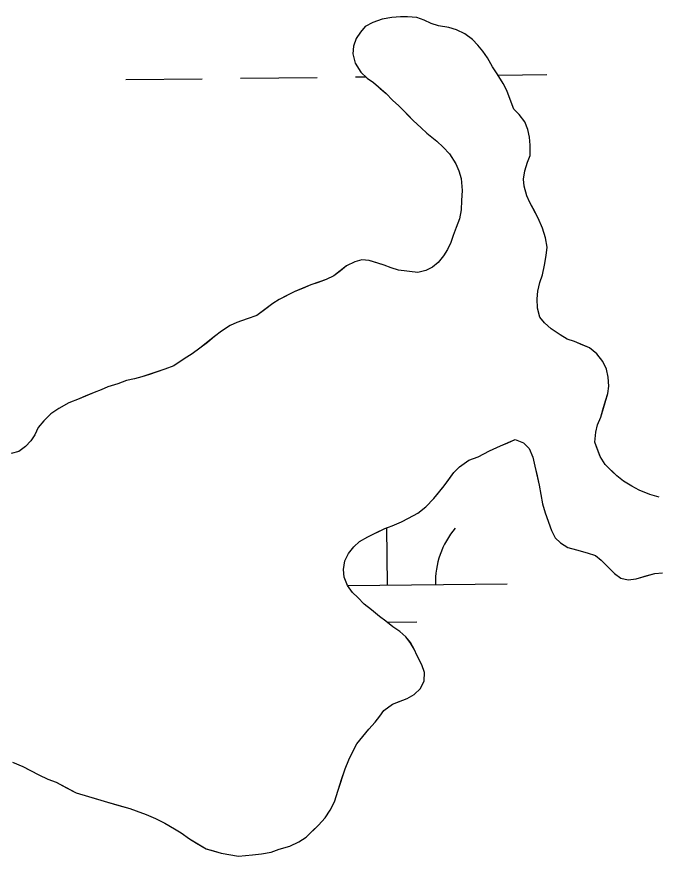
# Model space of a CAD drawing. Extents: x 3694830 to 3732949, y 415201 to 440970.
# Drawn here: x 3728305.3 to 3728572.4, y 423458.5 to 423809.4 of the extents above; entities that cross this region are included whole.
import ezdxf

# ---------------------------------------------------------------- set-up
doc = ezdxf.new("R2010")
doc.units = 0
doc.layers.add('V-TOPO-SHOR', color=7, linetype='Continuous')
doc.layers.add('V-WETL-SWMP', color=7, linetype='Continuous')

msp = doc.modelspace()

# ---------------------------------------------------------------- linework, layer by layer
at = {"layer": 'V-TOPO-SHOR'}
for points in [[(3728465.58, 423809.35), (3728461.98, 423809.07), (3728457.97, 423808.38), (3728453.99, 423807.09), (3728450.81, 423805.42), (3728448.85, 423802.97), (3728447.1, 423800.32), (3728445.96, 423797.08), (3728445.63, 423793.87), (3728446.71, 423790.07), (3728449, 423786.31), (3728451.67, 423783.75), (3728454.31, 423782), (3728457.18, 423779.45), (3728459.64, 423777.29), (3728462.31, 423774.54), (3728464.96, 423772.19), (3728468.66, 423768.45), (3728470.92, 423766.09), (3728474.2, 423762.95), (3728476.65, 423760.79), (3728480.74, 423757.46), (3728483.4, 423754.91), (3728486.07, 423752.15), (3728488.77, 423747.99), (3728490.04, 423745.01), (3728490.91, 423741.81), (3728491.42, 423736.8), (3728491.1, 423732.58), (3728490.98, 423728.76), (3728490.26, 423724.93), (3728488.93, 423721.29), (3728487.6, 423718.05), (3728486.66, 423715.02), (3728485.31, 423712.18), (3728483.56, 423709.53), (3728481.41, 423706.67), (3728479.04, 423704.82), (3728476.26, 423703.35), (3728472.87, 423702.48), (3728464.81, 423703.51)], [(3728573.64, 423608.63), (3728569.8, 423609.76), (3728565.35, 423611.47), (3728562.3, 423613.21), (3728558.84, 423615.35), (3728555.99, 423617.49), (3728553.73, 423619.66), (3728551.07, 423622.21), (3728548.99, 423625.58), (3728547.92, 423628.57), (3728546.85, 423631.56), (3728547.17, 423635.78), (3728547.91, 423638.81), (3728549.24, 423642.05), (3728550.18, 423645.08), (3728551.31, 423648.92), (3728552.25, 423651.95), (3728552.58, 423654.97), (3728552.3, 423658.78), (3728551.63, 423662.18), (3728550.15, 423665.36), (3728547.68, 423668.52), (3728544.61, 423671.07), (3728541.78, 423672.21), (3728538.33, 423673.74), (3728535.3, 423674.68), (3728532.25, 423676.43), (3728528.58, 423678.96), (3728525.72, 423681.51), (3728523.86, 423683.88), (3728522.78, 423687.67), (3728522.69, 423691.48), (3728523.03, 423694.71), (3728523.75, 423698.34), (3728524.89, 423701.57), (3728525.81, 423705.6), (3728526.53, 423709.64), (3728526.86, 423713.06), (3728526.17, 423717.06), (3728524.88, 423721.05), (3728523.19, 423725.23), (3728521.72, 423728.01), (3728519.63, 423731.78), (3728518.37, 423734.56), (3728517.28, 423738.56), (3728517.02, 423741.56), (3728517.54, 423744.99), (3728518.67, 423748.62), (3728519.82, 423751.46), (3728519.73, 423755.68), (3728519.46, 423759.08), (3728518.79, 423762.28), (3728517.52, 423765.47), (3728515.24, 423768.63), (3728512.98, 423770.79), (3728511.49, 423774.78), (3728510.01, 423778.56), (3728508.54, 423781.54), (3728506.05, 423785.51), (3728503.98, 423788.47), (3728501.89, 423792.25), (3728500.02, 423795.02), (3728497.96, 423797.58), (3728495.7, 423799.94), (3728492.44, 423802.29), (3728488.99, 423804.02), (3728485.76, 423804.96), (3728481.52, 423805.67), (3728478.49, 423806.61), (3728475.45, 423807.95), (3728472.42, 423809.09), (3728468.59, 423809.41), (3728465.58, 423809.35)], [(3728464.81, 423703.51), (3728461.78, 423704.45), (3728458.74, 423705.59), (3728455.71, 423706.53), (3728452.48, 423707.47), (3728449.46, 423707.8), (3728446.47, 423706.94), (3728443.09, 423705.26), (3728440.52, 423703.2), (3728437.75, 423701.13), (3728434.58, 423699.66), (3728431.19, 423698.38), (3728428.2, 423697.32), (3728424.62, 423695.83), (3728421.43, 423694.56), (3728418.45, 423693.09), (3728414.87, 423691.21), (3728412.3, 423689.55), (3728408.74, 423686.86), (3728405.58, 423684.59), (3728401.59, 423683.1), (3728397.21, 423681.6), (3728394.42, 423680.34), (3728390.86, 423678.05), (3728387.89, 423675.78), (3728384.93, 423673.31), (3728381.77, 423670.83), (3728378.61, 423668.56), (3728375.24, 423666.48), (3728370.88, 423663.57), (3728367.1, 423662.09), (3728363.91, 423661.02), (3728360.72, 423659.95), (3728357.53, 423658.87), (3728354.54, 423658.01), (3728351.14, 423657.33), (3728347.55, 423656.05), (3728343.36, 423654.76), (3728340.58, 423653.49), (3728337.59, 423652.43), (3728334.2, 423650.95), (3728331.42, 423649.69), (3728327.04, 423647.99), (3728322.87, 423645.69), (3728319.51, 423643.41), (3728316.56, 423640.54), (3728314.21, 423637.67), (3728312.86, 423634.64), (3728311.11, 423632.19), (3728308.95, 423629.73), (3728306.18, 423627.67), (3728302.99, 423626.8)], [(3728303.51, 423497.9), (3728307.77, 423495.98), (3728310.81, 423494.44), (3728314.47, 423492.51), (3728318.32, 423490.78), (3728321.76, 423489.45), (3728326.03, 423487.13), (3728330.09, 423485.01), (3728333.93, 423483.88), (3728338.98, 423482.38), (3728343.22, 423481.07), (3728347.87, 423479.76), (3728352.51, 423478.45), (3728356.36, 423477.13), (3728359.39, 423475.99), (3728363.25, 423474.26), (3728367.1, 423472.34), (3728371.17, 423470.01), (3728374.01, 423468.27), (3728377.48, 423465.73), (3728380.33, 423463.98), (3728384.4, 423461.66), (3728387.43, 423460.72), (3728390.66, 423459.78), (3728393.88, 423459.25), (3728397.91, 423458.53), (3728403.73, 423459.06), (3728407.53, 423459.54), (3728411.53, 423460.23), (3728414.92, 423461.5), (3728419.31, 423462.8), (3728423.09, 423464.49), (3728426.26, 423466.56), (3728428.62, 423468.82), (3728431.37, 423471.49), (3728434.12, 423474.56), (3728436.26, 423477.82), (3728437.99, 423481.27), (3728439.5, 423486.12), (3728441.01, 423490.57), (3728442.52, 423495.02), (3728444.05, 423498.86), (3728445.39, 423501.7), (3728447.32, 423505.56), (3728449.86, 423508.63), (3728452.41, 423511.69), (3728454.96, 423514.56), (3728456.91, 423517.01), (3728458.67, 423519.45), (3728462.23, 423522.14), (3728465.41, 423523.41), (3728468.4, 423524.48), (3728471.38, 423526.15), (3728473.94, 423528.61), (3728475.47, 423531.86), (3728475.6, 423535.28), (3728474.53, 423538.46), (3728472.64, 423542.24), (3728471.38, 423545.02), (3728469.71, 423547.8), (3728467.86, 423550.17), (3728465.4, 423552.53), (3728462.35, 423554.47), (3728459.48, 423556.82), (3728456.83, 423558.77), (3728453.56, 423561.51), (3728450.5, 423563.86), (3728447.83, 423566.61), (3728445.58, 423568.77), (3728443.51, 423571.74), (3728442.03, 423575.12), (3728441.76, 423578.33), (3728442.29, 423581.96), (3728443.83, 423585), (3728446.18, 423587.86), (3728448.54, 423590.12), (3728451.91, 423592), (3728455.29, 423593.68), (3728459.07, 423595.56), (3728462.06, 423596.63), (3728466.03, 423598.32), (3728469.02, 423599.79), (3728472.79, 423601.88), (3728476.14, 423604.56), (3728479.48, 423608.04), (3728481.44, 423610.49), (3728483.79, 423613.35), (3728485.74, 423616.01), (3728487.89, 423618.86), (3728490.25, 423621.32), (3728494.2, 423624.02), (3728497.99, 423625.5), (3728502.75, 423628.01), (3728507.33, 423630.12), (3728510.52, 423631.39), (3728513.5, 423632.66), (3728516.94, 423631.33), (3728519.4, 423628.97), (3728520.88, 423625.39), (3728521.76, 423621.59)], [(3728521.76, 423621.59), (3728522.65, 423617.59), (3728523.54, 423613.6), (3728524.22, 423609.79), (3728524.91, 423605.79), (3728526, 423602), (3728527.27, 423598.61), (3728528.76, 423594.63), (3728530.23, 423591.65), (3728532.48, 423589.49), (3728535.54, 423587.55), (3728539.17, 423586.62), (3728543.62, 423585.3), (3728547.05, 423584.17), (3728549.5, 423582.22), (3728552.17, 423579.46), (3728555.04, 423576.71), (3728557.69, 423574.76), (3728560.72, 423574.02), (3728564.12, 423574.5), (3728568.72, 423575.8), (3728571.91, 423576.67), (3728575.12, 423576.94)]]:
    msp.add_lwpolyline(points, dxfattribs=at)
at = {"layer": 'V-WETL-SWMP'}
for p, q in [((3728457.97, 423808.38), (3728453.99, 423807.09)), ((3728461.98, 423809.07), (3728457.97, 423808.38)), ((3728465.58, 423809.35), (3728461.98, 423809.07)), ((3728468.59, 423809.41), (3728465.58, 423809.35)), ((3728472.42, 423809.09), (3728468.59, 423809.41)), ((3728475.45, 423807.95), (3728472.42, 423809.09)), ((3728450.81, 423805.42), (3728448.85, 423802.97)), ((3728453.99, 423807.09), (3728450.81, 423805.42)), ((3728478.49, 423806.61), (3728475.45, 423807.95)), ((3728481.52, 423805.67), (3728478.49, 423806.61)), ((3728485.76, 423804.96), (3728481.52, 423805.67)), ((3728488.99, 423804.02), (3728485.76, 423804.96)), ((3728448.85, 423802.97), (3728447.1, 423800.32)), ((3728492.44, 423802.29), (3728488.99, 423804.02)), ((3728495.7, 423799.95), (3728492.44, 423802.29)), ((3728447.1, 423800.32), (3728445.96, 423797.08)), ((3728497.96, 423797.58), (3728495.7, 423799.95)), ((3728500.02, 423795.02), (3728497.96, 423797.58)), ((3728445.96, 423797.08), (3728445.63, 423793.87)), ((3728501.89, 423792.25), (3728500.02, 423795.02)), ((3728445.63, 423793.87), (3728446.71, 423790.07)), ((3728503.98, 423788.47), (3728501.89, 423792.25)), ((3728446.71, 423790.07), (3728449, 423786.31)), ((3728506.05, 423785.51), (3728503.98, 423788.47)), ((3728350.83, 423783.14), (3728382.82, 423783.52)), ((3728398.82, 423783.71), (3728430.82, 423784.09)), ((3728446.82, 423784.28), (3728451.06, 423784.33)), ((3728449, 423786.31), (3728451.67, 423783.75)), ((3728451.67, 423783.75), (3728454.31, 423782)), ((3728508.54, 423781.54), (3728506.05, 423785.51)), ((3728506.37, 423784.99), (3728526.81, 423785.24)), ((3728454.31, 423782), (3728459.64, 423777.29)), ((3728510.01, 423778.56), (3728508.54, 423781.54)), ((3728459.64, 423777.29), (3728462.3, 423774.54)), ((3728512.98, 423770.79), (3728510.01, 423778.56)), ((3728462.3, 423774.54), (3728464.96, 423772.19)), ((3728464.96, 423772.19), (3728470.92, 423766.09)), ((3728515.24, 423768.63), (3728512.98, 423770.79)), ((3728470.92, 423766.09), (3728474.2, 423762.95)), ((3728517.51, 423765.47), (3728515.24, 423768.63)), ((3728474.2, 423762.95), (3728476.65, 423760.79)), ((3728518.79, 423762.28), (3728517.51, 423765.47)), ((3728476.65, 423760.79), (3728480.74, 423757.46)), ((3728519.46, 423759.08), (3728518.79, 423762.28)), ((3728519.73, 423755.68), (3728519.46, 423759.08)), ((3728480.74, 423757.46), (3728483.4, 423754.91)), ((3728519.82, 423751.46), (3728519.73, 423755.68)), ((3728483.4, 423754.91), (3728486.07, 423752.15)), ((3728486.07, 423752.15), (3728488.77, 423747.99)), ((3728517.55, 423744.99), (3728518.67, 423748.63)), ((3728518.67, 423748.63), (3728519.82, 423751.46)), ((3728488.77, 423747.99), (3728490.04, 423745.01)), ((3728490.04, 423745.01), (3728490.91, 423741.81)), ((3728517.02, 423741.56), (3728517.55, 423744.99)), ((3728490.91, 423741.81), (3728491.42, 423736.8)), ((3728517.28, 423738.56), (3728517.02, 423741.56)), ((3728518.37, 423734.56), (3728517.28, 423738.56)), ((3728491.42, 423736.8), (3728491.1, 423732.58)), ((3728519.63, 423731.78), (3728518.37, 423734.56)), ((3728491.1, 423732.58), (3728490.98, 423728.76)), ((3728523.19, 423725.23), (3728519.63, 423731.78)), ((3728490.98, 423728.76), (3728490.26, 423724.93)), ((3728490.26, 423724.93), (3728488.93, 423721.29)), ((3728524.88, 423721.05), (3728523.19, 423725.23)), ((3728488.93, 423721.29), (3728487.6, 423718.05)), ((3728526.17, 423717.06), (3728524.88, 423721.05)), ((3728487.6, 423718.05), (3728486.66, 423715.02)), ((3728526.86, 423713.06), (3728526.17, 423717.06)), ((3728486.66, 423715.02), (3728485.31, 423712.18)), ((3728485.31, 423712.18), (3728483.56, 423709.53)), ((3728526.53, 423709.64), (3728526.86, 423713.06)), ((3728446.47, 423706.94), (3728443.09, 423705.26)), ((3728449.46, 423707.8), (3728446.47, 423706.94)), ((3728452.48, 423707.47), (3728449.46, 423707.8)), ((3728458.74, 423705.59), (3728452.48, 423707.47)), ((3728481.41, 423706.67), (3728479.04, 423704.82)), ((3728483.56, 423709.53), (3728481.41, 423706.67)), ((3728525.81, 423705.61), (3728526.53, 423709.64)), ((3728443.09, 423705.26), (3728437.75, 423701.13)), ((3728461.78, 423704.45), (3728458.74, 423705.59)), ((3728464.81, 423703.51), (3728461.78, 423704.45)), ((3728472.87, 423702.48), (3728464.81, 423703.51)), ((3728476.26, 423703.35), (3728472.87, 423702.48)), ((3728479.04, 423704.82), (3728476.26, 423703.35)), ((3728524.89, 423701.57), (3728525.81, 423705.61)), ((3728434.57, 423699.66), (3728428.2, 423697.32)), ((3728437.75, 423701.13), (3728434.57, 423699.66)), ((3728523.75, 423698.33), (3728524.89, 423701.57)), ((3728428.2, 423697.32), (3728421.43, 423694.56)), ((3728523.03, 423694.71), (3728523.75, 423698.33)), ((3728421.43, 423694.56), (3728414.87, 423691.21)), ((3728522.7, 423691.49), (3728523.03, 423694.71)), ((3728412.3, 423689.55), (3728405.58, 423684.59)), ((3728414.87, 423691.21), (3728412.3, 423689.55)), ((3728522.78, 423687.67), (3728522.7, 423691.49)), ((3728523.86, 423683.88), (3728522.78, 423687.67)), ((3728401.59, 423683.1), (3728397.21, 423681.6)), ((3728405.58, 423684.59), (3728401.59, 423683.1)), ((3728525.72, 423681.51), (3728523.86, 423683.88)), ((3728394.42, 423680.34), (3728390.86, 423678.05)), ((3728397.21, 423681.6), (3728394.42, 423680.34)), ((3728528.58, 423678.96), (3728525.72, 423681.51)), ((3728532.25, 423676.43), (3728528.58, 423678.96)), ((3728387.89, 423675.78), (3728381.77, 423670.83)), ((3728390.86, 423678.05), (3728387.89, 423675.78)), ((3728535.3, 423674.68), (3728532.25, 423676.43)), ((3728538.33, 423673.74), (3728535.3, 423674.68)), ((3728544.61, 423671.07), (3728538.33, 423673.74)), ((3728378.61, 423668.56), (3728375.24, 423666.48)), ((3728381.77, 423670.83), (3728378.61, 423668.56)), ((3728547.68, 423668.52), (3728544.61, 423671.07)), ((3728550.15, 423665.36), (3728547.68, 423668.52)), ((3728375.24, 423666.48), (3728370.88, 423663.57)), ((3728551.63, 423662.18), (3728550.15, 423665.36)), ((3728367.1, 423662.09), (3728357.53, 423658.87)), ((3728370.88, 423663.57), (3728367.1, 423662.09)), ((3728552.3, 423658.78), (3728551.63, 423662.18)), ((3728351.14, 423657.33), (3728347.55, 423656.05)), ((3728354.54, 423658.01), (3728351.14, 423657.33)), ((3728357.53, 423658.87), (3728354.54, 423658.01)), ((3728552.58, 423654.97), (3728552.3, 423658.78)), ((3728343.36, 423654.76), (3728340.58, 423653.49)), ((3728347.55, 423656.05), (3728343.36, 423654.76)), ((3728552.25, 423651.95), (3728552.58, 423654.97)), ((3728337.59, 423652.43), (3728331.42, 423649.69)), ((3728340.58, 423653.49), (3728337.59, 423652.43)), ((3728549.24, 423642.05), (3728552.25, 423651.95)), ((3728327.04, 423647.99), (3728322.87, 423645.69)), ((3728331.42, 423649.69), (3728327.04, 423647.99)), ((3728319.51, 423643.41), (3728316.55, 423640.54)), ((3728322.87, 423645.69), (3728319.51, 423643.41)), ((3728316.55, 423640.54), (3728314.21, 423637.67)), ((3728547.91, 423638.81), (3728549.24, 423642.05)), ((3728314.21, 423637.67), (3728312.86, 423634.64)), ((3728547.17, 423635.78), (3728547.91, 423638.81)), ((3728312.86, 423634.64), (3728311.11, 423632.19)), ((3728507.33, 423630.12), (3728513.5, 423632.66)), ((3728513.5, 423632.66), (3728516.94, 423631.33)), ((3728546.85, 423631.56), (3728547.17, 423635.78)), ((3728308.95, 423629.73), (3728306.18, 423627.67)), ((3728311.11, 423632.19), (3728308.95, 423629.73)), ((3728502.75, 423628.01), (3728507.33, 423630.12)), ((3728516.94, 423631.33), (3728519.4, 423628.97)), ((3728548.99, 423625.58), (3728546.85, 423631.56)), ((3728306.18, 423627.67), (3728302.99, 423626.8)), ((3728497.99, 423625.5), (3728502.75, 423628.01)), ((3728519.4, 423628.97), (3728520.88, 423625.39)), ((3728551.07, 423622.21), (3728548.99, 423625.58)), ((3728490.25, 423621.32), (3728494.21, 423624.02)), ((3728494.21, 423624.02), (3728497.99, 423625.5)), ((3728520.88, 423625.39), (3728521.77, 423621.59)), ((3728555.99, 423617.49), (3728551.07, 423622.21)), ((3728483.79, 423613.35), (3728487.89, 423618.86)), ((3728487.89, 423618.86), (3728490.25, 423621.32)), ((3728521.77, 423621.59), (3728523.54, 423613.6)), ((3728558.84, 423615.35), (3728555.99, 423617.49)), ((3728562.3, 423613.21), (3728558.84, 423615.35)), ((3728479.48, 423608.04), (3728483.79, 423613.35)), ((3728523.54, 423613.6), (3728524.91, 423605.79)), ((3728565.35, 423611.47), (3728562.3, 423613.21)), ((3728476.14, 423604.56), (3728479.48, 423608.04)), ((3728569.81, 423609.76), (3728565.35, 423611.47)), ((3728573.64, 423608.63), (3728569.81, 423609.76)), ((3728472.79, 423601.88), (3728476.14, 423604.56)), ((3728524.91, 423605.79), (3728526, 423602)), ((3728469.02, 423599.79), (3728472.79, 423601.88)), ((3728526, 423602), (3728528.76, 423594.63)), ((3728462.06, 423596.63), (3728466.04, 423598.32)), ((3728466.04, 423598.32), (3728469.02, 423599.79)), ((3728451.91, 423592), (3728459.07, 423595.56)), ((3728459.07, 423595.56), (3728462.06, 423596.63)), ((3728460.2, 423571.82), (3728459.91, 423595.87)), ((3728528.76, 423594.63), (3728530.23, 423591.65)), ((3728448.54, 423590.12), (3728451.91, 423592)), ((3728530.23, 423591.65), (3728532.48, 423589.49)), ((3728443.83, 423585), (3728446.18, 423587.86)), ((3728446.18, 423587.86), (3728448.54, 423590.12)), ((3728532.48, 423589.49), (3728535.54, 423587.55)), ((3728535.54, 423587.55), (3728539.17, 423586.62)), ((3728442.29, 423581.96), (3728443.83, 423585)), ((3728539.17, 423586.62), (3728543.62, 423585.31)), ((3728543.62, 423585.31), (3728547.05, 423584.17)), ((3728547.05, 423584.17), (3728549.51, 423582.22)), ((3728441.76, 423578.33), (3728442.29, 423581.96)), ((3728549.51, 423582.22), (3728552.17, 423579.46)), ((3728442.03, 423575.12), (3728441.76, 423578.33)), ((3728552.17, 423579.46), (3728555.04, 423576.71)), ((3728555.04, 423576.71), (3728557.7, 423574.76)), ((3728564.13, 423574.5), (3728571.91, 423576.67)), ((3728571.91, 423576.67), (3728575.12, 423576.94)), ((3728443.51, 423571.74), (3728442.03, 423575.12)), ((3728557.7, 423574.76), (3728560.72, 423574.02)), ((3728560.72, 423574.02), (3728564.13, 423574.5)), ((3728445.58, 423568.77), (3728443.51, 423571.74)), ((3728443.59, 423571.63), (3728510.19, 423572.42)), ((3728447.83, 423566.61), (3728445.58, 423568.77)), ((3728450.5, 423563.86), (3728447.83, 423566.61)), ((3728453.56, 423561.51), (3728450.5, 423563.86)), ((3728456.83, 423558.77), (3728453.56, 423561.51)), ((3728459.48, 423556.82), (3728456.83, 423558.77)), ((3728462.35, 423554.47), (3728459.48, 423556.82)), ((3728460.01, 423556.39), (3728472.38, 423556.54)), ((3728465.4, 423552.53), (3728462.35, 423554.47)), ((3728467.86, 423550.17), (3728465.4, 423552.53)), ((3728469.72, 423547.8), (3728467.86, 423550.17)), ((3728471.38, 423545.02), (3728469.72, 423547.8)), ((3728472.64, 423542.24), (3728471.38, 423545.02)), ((3728474.53, 423538.46), (3728472.64, 423542.24)), ((3728475.6, 423535.27), (3728474.53, 423538.46)), ((3728475.47, 423531.86), (3728475.6, 423535.27)), ((3728473.94, 423528.61), (3728475.47, 423531.86)), ((3728471.38, 423526.15), (3728473.94, 423528.61)), ((3728462.23, 423522.14), (3728468.4, 423524.48)), ((3728468.4, 423524.48), (3728471.38, 423526.15)), ((3728458.67, 423519.45), (3728462.23, 423522.14)), ((3728454.96, 423514.56), (3728456.91, 423517.01)), ((3728456.91, 423517.01), (3728458.67, 423519.45)), ((3728452.41, 423511.69), (3728454.96, 423514.56)), ((3728447.32, 423505.56), (3728452.41, 423511.69)), ((3728444.05, 423498.86), (3728447.32, 423505.56)), ((3728303.51, 423497.9), (3728307.77, 423495.98)), ((3728307.77, 423495.98), (3728314.47, 423492.51)), ((3728442.52, 423495.02), (3728444.05, 423498.86)), ((3728314.47, 423492.51), (3728318.32, 423490.78)), ((3728439.5, 423486.12), (3728442.52, 423495.02)), ((3728318.32, 423490.78), (3728321.76, 423489.45)), ((3728321.76, 423489.45), (3728330.09, 423485.01)), ((3728437.99, 423481.27), (3728439.5, 423486.12)), ((3728330.09, 423485.01), (3728343.22, 423481.07)), ((3728343.22, 423481.07), (3728352.51, 423478.45)), ((3728352.51, 423478.45), (3728359.39, 423475.99)), ((3728436.26, 423477.82), (3728437.99, 423481.27)), ((3728359.39, 423475.99), (3728363.25, 423474.26)), ((3728434.12, 423474.56), (3728436.26, 423477.82)), ((3728363.25, 423474.26), (3728367.1, 423472.34)), ((3728367.1, 423472.34), (3728371.17, 423470.01)), ((3728426.26, 423466.56), (3728431.37, 423471.49)), ((3728431.37, 423471.49), (3728434.12, 423474.56)), ((3728371.17, 423470.01), (3728374.01, 423468.27)), ((3728374.01, 423468.27), (3728377.48, 423465.73)), ((3728377.48, 423465.73), (3728384.39, 423461.66)), ((3728419.31, 423462.8), (3728423.09, 423464.49)), ((3728423.09, 423464.49), (3728426.26, 423466.56)), ((3728384.39, 423461.66), (3728390.66, 423459.78)), ((3728411.53, 423460.23), (3728414.92, 423461.5)), ((3728414.92, 423461.5), (3728419.31, 423462.8)), ((3728390.66, 423459.78), (3728397.91, 423458.53)), ((3728397.91, 423458.53), (3728403.73, 423459.06)), ((3728403.73, 423459.06), (3728407.53, 423459.54)), ((3728407.53, 423459.54), (3728411.53, 423460.23))]:
    msp.add_line(p, q, dxfattribs=at)
msp.add_arc((3728515.43, 423572.96), 35.25, 139.9115, 181.4552, dxfattribs=at)

doc.saveas('drawing.dxf')
